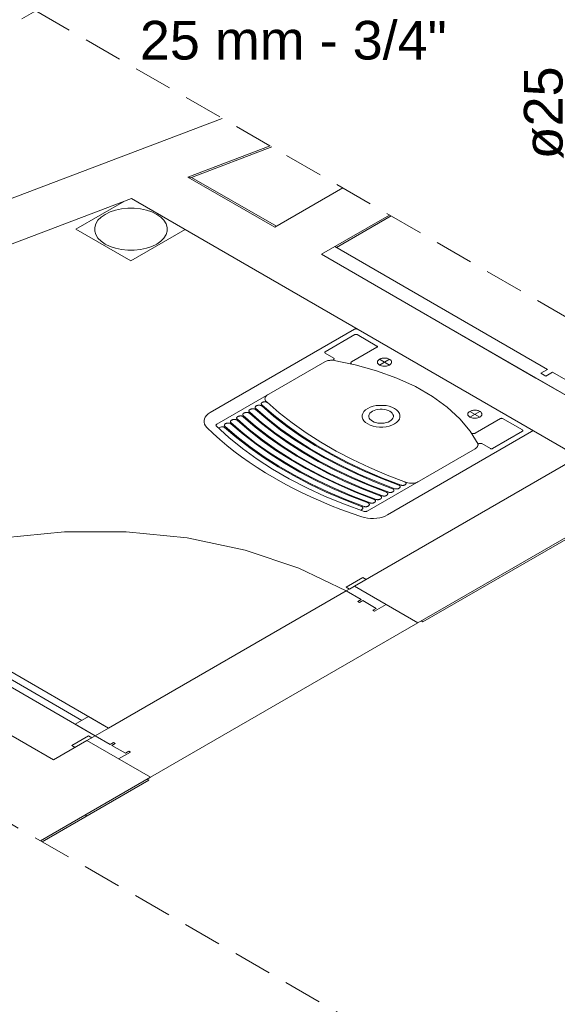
# Model space of a CAD drawing. Header units: millimetres. Extents: x 567 to 934, y -1 to 364.
# Tile 794 of 1056: x 763.79 to 766.57, y 126.68 to 131.78. Entities that reach past the tile are written whole.
import ezdxf

# ---------------------------------------------------------------- set-up
doc = ezdxf.new("R2010")
doc.units = ezdxf.units.MM
doc.header["$MEASUREMENT"] = 0
doc.linetypes.add('JIS_02_2.0', pattern=[0.3, 0.2, -0.1])
doc.linetypes.add('NULL', pattern=[0])
for name, color, linetype, lineweight in [('AF-Textos conduto', 7, 'Continuous', 9), ('DI-Área do detalhe', 10, 'JIS_02_2.0', 0), ('Textos', 7, 'Continuous', 9)]:
    doc.layers.add(name, color=color, linetype=linetype, lineweight=lineweight)
doc.layers.add('ARQ FINA', color=8, linetype='Continuous')
doc.styles.add('Arial', font='arial.ttf')

msp = doc.modelspace()

# ---------------------------------------------------------------- linework, layer by layer
at = {"layer": 'ARQ FINA', "lineweight": 5}
for p, q in [((764.8344, 131.271), (760.3538, 129.5734)), ((764.8344, 131.271), (760.3538, 129.5734)), ((764.6566, 130.9668), (765.0821, 131.128)), ((764.6759, 130.9656), (765.0909, 131.1229)), ((765.1064, 130.7071), (764.6566, 130.9668)), ((764.6566, 130.9668), (764.6759, 130.9656)), ((765.1151, 130.7121), (764.6759, 130.9656)), ((765.4588, 130.9105), (765.1064, 130.7071)), ((761.08, 129.6117), (764.3638, 130.8558)), ((764.0767, 130.6971), (764.3288, 130.8426)), ((764.3288, 130.8426), (764.0767, 130.6971)), ((764.0767, 130.6971), (764.3288, 130.8426)), ((764.3638, 130.8558), (766.6794, 129.5189)), ((765.3489, 130.5671), (765.7013, 130.7705)), ((765.7099, 130.7655), (765.4266, 130.6019)), ((764.3616, 130.5326), (764.0767, 130.6971)), ((764.0767, 130.6971), (764.3616, 130.5326)), ((764.3616, 130.5326), (764.0767, 130.6971)), ((764.6427, 130.6948), (764.3616, 130.5326)), ((764.3616, 130.5326), (764.6427, 130.6948)), ((764.6427, 130.6948), (764.3616, 130.5326)), ((765.4182, 130.6071), (765.3489, 130.5671)), ((766.5196, 129.9712), (765.4182, 130.6071)), ((765.3489, 130.5671), (766.459, 129.9262)), ((770.5137, 127.5852), (765.3489, 130.5671)), ((765.5189, 130.1789), (764.772, 129.7477)), ((765.3675, 130.0623), (765.5217, 130.1513)), ((765.5335, 130.1513), (765.6357, 130.0923)), ((765.6357, 130.0855), (765.5043, 130.0097)), ((765.4117, 130.03), (765.3675, 130.0555)), ((765.6488, 129.9939), (765.7008, 130.0239)), ((765.6488, 130.0239), (765.7008, 129.9939)), ((764.8055, 129.687), (765.3655, 130.0104)), ((766.485, 129.9512), (766.5196, 129.9712)), ((766.459, 129.9262), (769.2563, 128.3112)), ((766.511, 129.9362), (766.485, 129.9512)), ((766.5456, 129.9562), (766.511, 129.9362)), ((769.2996, 128.3662), (766.5456, 129.9562)), ((766.1165, 129.7539), (766.1684, 129.7239)), ((766.1165, 129.7239), (766.1684, 129.7539)), ((766.2749, 129.7165), (766.1436, 129.6406)), ((766.3889, 129.6575), (766.2867, 129.7165)), ((764.8305, 129.6742), (764.8138, 129.6685)), ((763.9601, 127.9489), (761.08, 129.6117)), ((765.69, 129.2177), (766.4369, 129.6489)), ((766.2347, 129.5617), (766.3889, 129.6507)), ((766.145, 129.5604), (765.5849, 129.237)), ((766.1788, 129.5871), (766.2229, 129.5617)), ((766.6794, 129.5189), (765.5189, 128.8489)), ((765.848, 128.6589), (767.0085, 129.3289)), ((765.874, 128.6639), (767.0085, 129.3189)), ((765.5623, 129.2504), (765.5532, 129.2417)), ((765.5622, 128.8939), (765.4756, 128.8439)), ((765.5795, 128.8839), (765.5622, 128.8939)), ((764.2459, 128.1139), (762.9468, 128.8639)), ((765.5189, 128.8489), (765.4756, 128.8239)), ((765.4756, 128.8439), (765.4929, 128.8339)), ((765.4929, 128.8339), (765.5189, 128.8489)), ((765.5189, 128.8489), (765.848, 128.6589)), ((762.8775, 128.8239), (764.1766, 128.0739)), ((765.4756, 128.8239), (764.2459, 128.1139)), ((765.4756, 128.8239), (765.5536, 128.7789)), ((763.0161, 128.7839), (764.1073, 128.1539)), ((765.5536, 128.7789), (765.5362, 128.7689)), ((765.5362, 128.7689), (765.5449, 128.7639)), ((765.5449, 128.7639), (765.5622, 128.7739)), ((765.5622, 128.7739), (765.6315, 128.7339)), ((765.6228, 128.7189), (765.6835, 128.7539)), ((765.6315, 128.7339), (765.6142, 128.7239)), ((765.6142, 128.7239), (765.6228, 128.7189)), ((764.4624, 127.8589), (765.848, 128.6589)), ((765.874, 128.6639), (765.8653, 128.6689)), ((764.0727, 128.1339), (764.1419, 128.1739)), ((764.1766, 128.0739), (764.0727, 128.1339)), ((764.1419, 128.1739), (764.2459, 128.1139)), ((764.1419, 128.0739), (764.0553, 128.0239)), ((764.1766, 128.0739), (764.1333, 128.0489)), ((764.1593, 128.0639), (764.1419, 128.0739)), ((764.1766, 128.0739), (764.2459, 128.1139)), ((764.2459, 128.1139), (764.1766, 128.0739)), ((764.2545, 128.0289), (764.1766, 128.0739)), ((764.1333, 128.0489), (763.9601, 127.9489)), ((764.0553, 128.0239), (764.0727, 128.0139)), ((764.1333, 128.0489), (764.1593, 128.0639)), ((764.4624, 127.8589), (764.1333, 128.0489)), ((764.2718, 128.0389), (764.2545, 128.0289)), ((764.2632, 128.0239), (764.2805, 128.0339)), ((764.3325, 127.9839), (764.2632, 128.0239)), ((764.2805, 128.0339), (764.2718, 128.0389)), ((764.2978, 127.9539), (764.3584, 127.9889)), ((764.3498, 127.9939), (764.3325, 127.9839)), ((764.3584, 127.9889), (764.3498, 127.9939)), ((763.8928, 127.5301), (764.4624, 127.8589)), ((763.9015, 127.5251), (764.4537, 127.8439)), ((764.445, 127.8489), (764.4537, 127.8439)), ((764.1246, 127.6639), (764.1333, 127.6589))]:
    msp.add_line(p, q, dxfattribs=at)
for points in [[(764.495, 130.6201), (764.5161, 130.6346), (764.5326, 130.651), (764.5438, 130.6689), (764.5495, 130.6876), (764.5495, 130.7066), (764.5438, 130.7252), (764.5326, 130.7431), (764.5161, 130.7595), (764.495, 130.7741), (764.4698, 130.7863), (764.4414, 130.7958), (764.4105, 130.8022), (764.3781, 130.8055), (764.3452, 130.8055), (764.3128, 130.8022), (764.2819, 130.7958), (764.2535, 130.7863), (764.2283, 130.7741)], [(764.2283, 130.7741), (764.2071, 130.7595), (764.1907, 130.7431), (764.1795, 130.7252), (764.1738, 130.7066), (764.1738, 130.6876), (764.1795, 130.6689), (764.1907, 130.651), (764.2071, 130.6346), (764.2283, 130.6201), (764.2535, 130.6079), (764.2819, 130.5984), (764.3128, 130.5919), (764.3452, 130.5886), (764.3781, 130.5886), (764.4105, 130.5919), (764.4414, 130.5984), (764.4698, 130.6079), (764.495, 130.6201)], [(765.5362, 130.1789), (765.5355, 130.1793), (765.5346, 130.1797), (765.5337, 130.18), (765.5328, 130.1803), (765.5318, 130.1806), (765.5307, 130.1807), (765.5297, 130.1809), (765.5286, 130.181), (765.5276, 130.181), (765.5265, 130.181), (765.5255, 130.1809), (765.5244, 130.1807), (765.5234, 130.1806), (765.5224, 130.1803), (765.5215, 130.18), (765.5206, 130.1797), (765.5197, 130.1793), (765.5189, 130.1789)], [(765.5335, 130.1513), (765.5324, 130.1519), (765.5311, 130.1523), (765.5297, 130.1526), (765.5283, 130.1527), (765.5269, 130.1527), (765.5254, 130.1526), (765.5241, 130.1523), (765.5228, 130.1519), (765.5217, 130.1513)], [(765.3675, 130.0623), (765.3666, 130.0617), (765.3659, 130.0609), (765.3654, 130.0602), (765.3651, 130.0593), (765.3651, 130.0585), (765.3654, 130.0577), (765.3659, 130.0569), (765.3666, 130.0562), (765.3675, 130.0555)], [(765.6357, 130.0855), (765.6362, 130.0858), (765.6366, 130.0862), (765.637, 130.0865), (765.6373, 130.0869), (765.6376, 130.0873), (765.6378, 130.0877), (765.638, 130.0881), (765.6381, 130.0885), (765.6381, 130.0889), (765.6381, 130.0893), (765.638, 130.0898), (765.6378, 130.0902), (765.6376, 130.0906), (765.6373, 130.0909), (765.637, 130.0913), (765.6366, 130.0917), (765.6362, 130.092), (765.6357, 130.0923)], [(765.4055, 130.0185), (765.4006, 130.0186), (765.3958, 130.0185), (765.391, 130.0181), (765.3862, 130.0175), (765.3817, 130.0165), (765.3773, 130.0153), (765.3731, 130.0139), (765.3692, 130.0122), (765.3655, 130.0104)], [(765.4055, 130.0185), (765.4066, 130.0189), (765.4077, 130.0193), (765.4087, 130.0198), (765.4096, 130.0203), (765.4105, 130.0209), (765.4112, 130.0215), (765.4119, 130.0221), (765.4124, 130.0228), (765.4128, 130.0235), (765.4132, 130.0242), (765.4134, 130.025), (765.4135, 130.0257), (765.4135, 130.0265), (765.4133, 130.0272), (765.4131, 130.0279), (765.4127, 130.0287), (765.4122, 130.0294), (765.4117, 130.03)], [(766.159, 129.5834), (766.1187, 129.6509), (766.0654, 129.7153), (765.9999, 129.7759), (765.9229, 129.8317), (765.8355, 129.8822), (765.7388, 129.9266), (765.6339, 129.9645), (765.5224, 129.9952), (765.4055, 130.0185)], [(765.6488, 130.0239), (765.6447, 130.0211), (765.6415, 130.0179), (765.6393, 130.0144), (765.6382, 130.0108), (765.6382, 130.0071), (765.6393, 130.0034), (765.6415, 129.9999), (765.6447, 129.9967), (765.6488, 129.9939), (765.6537, 129.9915), (765.6593, 129.9897), (765.6653, 129.9884), (765.6716, 129.9878), (765.678, 129.9878), (765.6843, 129.9884), (765.6903, 129.9897), (765.6959, 129.9915), (765.7008, 129.9939)], [(765.6488, 130.0239), (765.6447, 130.0211), (765.6415, 130.0179), (765.6393, 130.0144), (765.6382, 130.0108), (765.6382, 130.0071), (765.6393, 130.0034), (765.6415, 129.9999), (765.6447, 129.9967), (765.6488, 129.9939), (765.6537, 129.9915), (765.6593, 129.9897), (765.6653, 129.9884), (765.6716, 129.9878), (765.678, 129.9878), (765.6843, 129.9884), (765.6903, 129.9897), (765.6959, 129.9915), (765.7008, 129.9939)], [(765.7008, 129.9939), (765.7036, 129.9958), (765.7061, 129.9978), (765.7081, 129.9999), (765.7097, 130.0022), (765.7108, 130.0046), (765.7114, 130.0071), (765.7115, 130.0095), (765.7112, 130.012), (765.7103, 130.0144), (765.7089, 130.0167), (765.7071, 130.019), (765.7049, 130.0211), (765.7023, 130.023), (765.6992, 130.0248), (765.6959, 130.0263), (765.6922, 130.0276), (765.6884, 130.0286), (765.6843, 130.0294), (765.6801, 130.0299), (765.6759, 130.0301), (765.6716, 130.03), (765.6674, 130.0297), (765.6632, 130.0291), (765.6593, 130.0281), (765.6555, 130.027), (765.652, 130.0256), (765.6488, 130.0239)], [(765.7008, 129.9939), (765.7036, 129.9958), (765.7061, 129.9978), (765.7081, 129.9999), (765.7097, 130.0022), (765.7108, 130.0046), (765.7114, 130.0071), (765.7115, 130.0095), (765.7112, 130.012), (765.7103, 130.0144), (765.7089, 130.0167), (765.7071, 130.019), (765.7049, 130.0211), (765.7023, 130.023), (765.6992, 130.0248), (765.6959, 130.0263), (765.6922, 130.0276), (765.6884, 130.0286), (765.6843, 130.0294), (765.6801, 130.0299), (765.6759, 130.0301), (765.6716, 130.03), (765.6674, 130.0297), (765.6632, 130.0291), (765.6593, 130.0281), (765.6555, 130.027), (765.652, 130.0256), (765.6488, 130.0239)], [(765.5043, 130.0097), (765.5029, 130.0087), (765.5018, 130.0076), (765.501, 130.0064), (765.5007, 130.0052), (765.5007, 130.0039), (765.501, 130.0026), (765.5018, 130.0015), (765.5029, 130.0004), (765.5043, 129.9994)], [(765.0686, 129.8389), (765.0638, 129.8353), (765.0601, 129.8313), (765.0574, 129.827), (765.0559, 129.8226), (765.0557, 129.818), (765.0566, 129.8135), (765.0587, 129.8091), (765.062, 129.805), (765.0663, 129.8012)], [(765.0069, 129.7631), (765.0059, 129.7639), (765.0048, 129.7646), (765.0036, 129.7652), (765.0022, 129.7658), (765.0008, 129.7662), (764.9993, 129.7666), (764.9978, 129.7669), (764.9963, 129.7671), (764.9947, 129.7672), (764.9932, 129.7672), (764.9917, 129.7672), (764.9902, 129.7671), (764.9887, 129.7669), (764.9873, 129.7667), (764.9859, 129.7664), (764.9846, 129.7661), (764.9833, 129.7657), (764.9821, 129.7653), (764.9809, 129.7648), (764.9798, 129.7643), (764.9787, 129.7637), (764.9777, 129.7631), (764.9767, 129.7625), (764.9759, 129.7618), (764.9751, 129.7611), (764.9743, 129.7603), (764.9737, 129.7595), (764.9733, 129.7586), (764.9729, 129.7578), (764.9727, 129.7568), (764.9726, 129.7559), (764.9727, 129.755), (764.9729, 129.754), (764.9734, 129.7531), (764.974, 129.7522), (764.9748, 129.7514), (764.9748, 129.7514)], [(765.039, 129.7817), (765.0381, 129.7825), (765.037, 129.7832), (765.0357, 129.7838), (765.0344, 129.7843), (765.033, 129.7848), (765.0315, 129.7851), (765.0299, 129.7854), (765.0284, 129.7856), (765.0269, 129.7857), (765.0253, 129.7858), (765.0238, 129.7857), (765.0223, 129.7856), (765.0209, 129.7854), (765.0194, 129.7852), (765.0181, 129.785), (765.0167, 129.7846), (765.0155, 129.7843), (765.0142, 129.7838), (765.013, 129.7834), (765.0119, 129.7829), (765.0108, 129.7823), (765.0098, 129.7817), (765.0089, 129.7811), (765.008, 129.7804), (765.0072, 129.7796), (765.0065, 129.7789), (765.0059, 129.778), (765.0054, 129.7772), (765.005, 129.7763), (765.0048, 129.7754), (765.0047, 129.7745), (765.0048, 129.7735), (765.0051, 129.7726), (765.0055, 129.7717), (765.0061, 129.7708), (765.0069, 129.77), (765.0069, 129.77)], [(765.0069, 129.77), (765.0703, 129.715), (765.1383, 129.662), (765.2108, 129.611), (765.2875, 129.562), (765.3684, 129.5154), (765.4531, 129.4711), (765.5415, 129.4292), (765.6334, 129.39), (765.7285, 129.3534)], [(765.0069, 129.7631), (765.0696, 129.7093), (765.1368, 129.6572), (765.2082, 129.6071), (765.2838, 129.5591), (765.3633, 129.5132), (765.4465, 129.4695), (765.5333, 129.4283), (765.6235, 129.3895), (765.7168, 129.3533)], [(765.0685, 129.7991), (765.068, 129.7996), (765.0673, 129.8001), (765.0666, 129.8005), (765.0659, 129.801), (765.0651, 129.8013), (765.0643, 129.8017), (765.0635, 129.802), (765.0626, 129.8023), (765.0617, 129.8025), (765.0607, 129.8028), (765.0598, 129.8029), (765.0588, 129.8031), (765.0578, 129.8032), (765.0569, 129.8033), (765.0559, 129.8033), (765.0549, 129.8033), (765.0539, 129.8033), (765.053, 129.8033), (765.052, 129.8032), (765.0511, 129.8031), (765.0501, 129.803), (765.0492, 129.8028), (765.0483, 129.8026), (765.0474, 129.8024), (765.0466, 129.8022), (765.0457, 129.8019), (765.0449, 129.8017), (765.0441, 129.8014), (765.0434, 129.801), (765.0426, 129.8007), (765.0419, 129.8003), (765.0413, 129.7999), (765.0406, 129.7995), (765.04, 129.7991), (765.0394, 129.7986), (765.0389, 129.7982), (765.0384, 129.7977), (765.038, 129.7972), (765.0376, 129.7967), (765.0373, 129.7961), (765.037, 129.7956), (765.0367, 129.795), (765.0365, 129.7945), (765.0364, 129.7939), (765.0364, 129.7933), (765.0364, 129.7927), (765.0364, 129.7921), (765.0366, 129.7916), (765.0368, 129.791), (765.037, 129.7904), (765.0373, 129.7899), (765.0377, 129.7893), (765.0382, 129.7888), (765.0387, 129.7883), (765.0387, 129.7883)], [(765.0387, 129.7883), (765.1022, 129.7334), (765.1702, 129.6804), (765.2427, 129.6293), (765.3195, 129.5804), (765.4003, 129.5338), (765.485, 129.4894), (765.5734, 129.4476), (765.6652, 129.4083), (765.7603, 129.3717)], [(765.039, 129.7817), (765.1018, 129.7278), (765.1689, 129.6758), (765.2404, 129.6257), (765.3159, 129.5776), (765.3954, 129.5317), (765.4787, 129.4881), (765.5655, 129.4468), (765.6556, 129.4081), (765.7489, 129.3719)], [(765.0663, 129.8012), (765.1291, 129.7466), (765.1965, 129.6939), (765.2684, 129.6432), (765.3446, 129.5946), (765.4248, 129.5483), (765.509, 129.5043), (765.5968, 129.4628), (765.6882, 129.4238), (765.7827, 129.3876)], [(765.7265, 129.7688), (765.7134, 129.7751), (765.6986, 129.78), (765.6826, 129.7834), (765.6658, 129.7851), (765.6487, 129.7851), (765.6318, 129.7834), (765.6158, 129.78), (765.601, 129.7751), (765.5879, 129.7688), (765.5769, 129.7612), (765.5684, 129.7527), (765.5625, 129.7434), (765.5596, 129.7337), (765.5596, 129.7238), (765.5625, 129.7141), (765.5684, 129.7048), (765.5769, 129.6963), (765.5879, 129.6887), (765.601, 129.6824), (765.6158, 129.6775), (765.6318, 129.6741), (765.6487, 129.6724), (765.6658, 129.6724), (765.6826, 129.6741), (765.6986, 129.6775), (765.7134, 129.6824), (765.7265, 129.6887), (765.7375, 129.6963), (765.746, 129.7048), (765.7519, 129.7141), (765.7548, 129.7238), (765.7548, 129.7337), (765.7519, 129.7434), (765.746, 129.7527), (765.7375, 129.7612), (765.7265, 129.7688)], [(765.7022, 129.7548), (765.6937, 129.7589), (765.6841, 129.7621), (765.6737, 129.7643), (765.6628, 129.7654), (765.6517, 129.7654), (765.6407, 129.7643), (765.6303, 129.7621), (765.6207, 129.7589), (765.6122, 129.7548), (765.605, 129.7498), (765.5995, 129.7443), (765.5957, 129.7383), (765.5938, 129.732), (765.5938, 129.7256), (765.5957, 129.7192), (765.5995, 129.7132), (765.605, 129.7077), (765.6122, 129.7028)], [(766.1684, 129.7239), (766.1713, 129.7258), (766.1737, 129.7278), (766.1758, 129.7299), (766.1773, 129.7322), (766.1784, 129.7346), (766.1791, 129.7371), (766.1792, 129.7395), (766.1788, 129.742), (766.1779, 129.7444), (766.1766, 129.7467), (766.1748, 129.749), (766.1726, 129.7511), (766.1699, 129.753), (766.1669, 129.7548), (766.1635, 129.7563), (766.1599, 129.7576), (766.156, 129.7586), (766.152, 129.7594), (766.1478, 129.7599), (766.1435, 129.7601), (766.1393, 129.76), (766.135, 129.7597), (766.1309, 129.7591), (766.1269, 129.7581), (766.1232, 129.757), (766.1197, 129.7556), (766.1165, 129.7539)], [(766.1684, 129.7239), (766.1713, 129.7258), (766.1737, 129.7278), (766.1758, 129.7299), (766.1773, 129.7322), (766.1784, 129.7346), (766.1791, 129.7371), (766.1792, 129.7395), (766.1788, 129.742), (766.1779, 129.7444), (766.1766, 129.7467), (766.1748, 129.749), (766.1726, 129.7511), (766.1699, 129.753), (766.1669, 129.7548), (766.1635, 129.7563), (766.1599, 129.7576), (766.156, 129.7586), (766.152, 129.7594), (766.1478, 129.7599), (766.1435, 129.7601), (766.1393, 129.76), (766.135, 129.7597), (766.1309, 129.7591), (766.1269, 129.7581), (766.1232, 129.757), (766.1197, 129.7556), (766.1165, 129.7539)], [(764.772, 129.7477), (764.7616, 129.7407), (764.7529, 129.7329), (764.7464, 129.7244), (764.742, 129.7155), (764.7399, 129.7063), (764.7402, 129.6971), (764.7428, 129.688), (764.7476, 129.6791), (764.7546, 129.6708)], [(764.9113, 129.7079), (764.9103, 129.7087), (764.9092, 129.7094), (764.908, 129.71), (764.9066, 129.7106), (764.9052, 129.711), (764.9037, 129.7114), (764.9022, 129.7117), (764.9006, 129.7118), (764.8991, 129.7119), (764.8975, 129.712), (764.896, 129.7119), (764.8945, 129.7118), (764.8931, 129.7117), (764.8917, 129.7115), (764.8903, 129.7112), (764.889, 129.7109), (764.8877, 129.7105), (764.8864, 129.7101), (764.8853, 129.7096), (764.8841, 129.7091), (764.8831, 129.7085), (764.882, 129.7079), (764.8811, 129.7073), (764.8802, 129.7066), (764.8794, 129.7059), (764.8787, 129.7051), (764.8781, 129.7043), (764.8776, 129.7034), (764.8772, 129.7025), (764.877, 129.7016), (764.877, 129.7007), (764.877, 129.6998), (764.8773, 129.6988), (764.8778, 129.6979), (764.8784, 129.697), (764.8792, 129.6962), (764.8792, 129.6962)], [(764.9429, 129.7262), (764.942, 129.727), (764.9408, 129.7277), (764.9396, 129.7283), (764.9383, 129.7288), (764.9368, 129.7293), (764.9354, 129.7297), (764.9338, 129.7299), (764.9323, 129.7301), (764.9307, 129.7302), (764.9292, 129.7303), (764.9277, 129.7302), (764.9262, 129.7301), (764.9247, 129.73), (764.9233, 129.7297), (764.922, 129.7295), (764.9206, 129.7291), (764.9193, 129.7288), (764.9181, 129.7283), (764.9169, 129.7279), (764.9158, 129.7274), (764.9147, 129.7268), (764.9137, 129.7262), (764.9127, 129.7256), (764.9119, 129.7249), (764.9111, 129.7241), (764.9104, 129.7234), (764.9098, 129.7226), (764.9093, 129.7217), (764.9089, 129.7208), (764.9087, 129.7199), (764.9086, 129.719), (764.9087, 129.718), (764.909, 129.7171), (764.9094, 129.7162), (764.91, 129.7153), (764.9108, 129.7145), (764.9108, 129.7145)], [(764.9108, 129.7145), (764.9742, 129.6596), (765.0422, 129.6065), (765.1147, 129.5555), (765.1914, 129.5065), (765.2722, 129.4599), (765.357, 129.4156), (765.4454, 129.3737), (765.5372, 129.3345), (765.6324, 129.2979)], [(764.9113, 129.7079), (764.974, 129.6541), (765.0412, 129.602), (765.1126, 129.5519), (765.1882, 129.5038), (765.2676, 129.4579), (765.3509, 129.4143), (765.4377, 129.3731), (765.5278, 129.3343), (765.6211, 129.2981)], [(764.9748, 129.7446), (764.9738, 129.7454), (764.9727, 129.7461), (764.9714, 129.7467), (764.9701, 129.7472), (764.9687, 129.7477), (764.9672, 129.748), (764.9657, 129.7483), (764.9641, 129.7485), (764.9626, 129.7486), (764.961, 129.7486), (764.9595, 129.7486), (764.958, 129.7485), (764.9566, 129.7483), (764.9552, 129.7481), (764.9538, 129.7478), (764.9525, 129.7475), (764.9512, 129.7471), (764.9499, 129.7467), (764.9488, 129.7463), (764.9476, 129.7457), (764.9465, 129.7452), (764.9455, 129.7446), (764.9446, 129.7439), (764.9437, 129.7433), (764.9429, 129.7425), (764.9422, 129.7417), (764.9416, 129.7409), (764.9411, 129.7401), (764.9407, 129.7392), (764.9405, 129.7383), (764.9404, 129.7374), (764.9405, 129.7364), (764.9408, 129.7355), (764.9412, 129.7346), (764.9419, 129.7337), (764.9427, 129.7329), (764.9427, 129.7329)], [(764.9427, 129.7329), (765.006, 129.6779), (765.0741, 129.6249), (765.1465, 129.5738), (765.2232, 129.5249), (765.3041, 129.4783), (765.3888, 129.434), (765.4772, 129.3921), (765.5691, 129.3529), (765.6642, 129.3163)], [(764.9429, 129.7262), (765.0057, 129.6723), (765.0728, 129.6203), (765.1443, 129.5702), (765.2198, 129.5221), (765.2993, 129.4762), (765.3825, 129.4326), (765.4693, 129.3914), (765.5595, 129.3526), (765.6528, 129.3164)], [(764.9748, 129.7514), (765.0382, 129.6965), (765.1062, 129.6434), (765.1787, 129.5924), (765.2554, 129.5435), (765.3362, 129.4968), (765.4209, 129.4525), (765.5093, 129.4107), (765.6012, 129.3714), (765.6963, 129.3348)], [(764.9748, 129.7446), (765.0375, 129.6907), (765.1047, 129.6387), (765.1761, 129.5886), (765.2517, 129.5405), (765.3311, 129.4946), (765.4144, 129.451), (765.5012, 129.4097), (765.5913, 129.371), (765.6846, 129.3347)], [(765.6122, 129.7028), (765.6207, 129.6986), (765.6303, 129.6954), (765.6407, 129.6932), (765.6517, 129.6921), (765.6628, 129.6921), (765.6737, 129.6932), (765.6841, 129.6954), (765.6937, 129.6986), (765.7022, 129.7028), (765.7094, 129.7077), (765.7149, 129.7132), (765.7187, 129.7192), (765.7207, 129.7256), (765.7207, 129.732), (765.7187, 129.7383), (765.7149, 129.7443), (765.7094, 129.7498), (765.7022, 129.7548)], [(766.1165, 129.7539), (766.1124, 129.7511), (766.1092, 129.7479), (766.107, 129.7444), (766.1059, 129.7408), (766.1059, 129.7371), (766.107, 129.7334), (766.1092, 129.7299), (766.1124, 129.7267), (766.1165, 129.7239), (766.1214, 129.7215), (766.1269, 129.7197), (766.1329, 129.7184), (766.1393, 129.7178), (766.1457, 129.7178), (766.152, 129.7184), (766.158, 129.7197), (766.1635, 129.7215), (766.1684, 129.7239)], [(766.1165, 129.7539), (766.1124, 129.7511), (766.1092, 129.7479), (766.107, 129.7444), (766.1059, 129.7408), (766.1059, 129.7371), (766.107, 129.7334), (766.1092, 129.7299), (766.1124, 129.7267), (766.1165, 129.7239), (766.1214, 129.7215), (766.1269, 129.7197), (766.1329, 129.7184), (766.1393, 129.7178), (766.1457, 129.7178), (766.152, 129.7184), (766.158, 129.7197), (766.1635, 129.7215), (766.1684, 129.7239)], [(766.2867, 129.7165), (766.2856, 129.717), (766.2843, 129.7174), (766.2829, 129.7177), (766.2815, 129.7179), (766.28, 129.7179), (766.2786, 129.7177), (766.2772, 129.7174), (766.276, 129.717), (766.2749, 129.7165)], [(764.7546, 129.6708), (764.7874, 129.6392), (764.8217, 129.6082), (764.8575, 129.5778), (764.8949, 129.548), (764.9337, 129.5188), (764.974, 129.4903), (765.0157, 129.4624), (765.0588, 129.4353), (765.1032, 129.4089)], [(764.8055, 129.687), (764.8043, 129.6862), (764.8034, 129.6854), (764.8026, 129.6844), (764.8022, 129.6834), (764.8019, 129.6824), (764.802, 129.6814), (764.8023, 129.6804), (764.8028, 129.6794), (764.8036, 129.6784)], [(764.8036, 129.6784), (764.8682, 129.6189), (764.9385, 129.5615), (765.0144, 129.5065), (765.0954, 129.4541), (765.1815, 129.4044), (765.2723, 129.3576), (765.3675, 129.3138), (765.4669, 129.2732), (765.5701, 129.2359)], [(764.8468, 129.6705), (764.8455, 129.6714), (764.844, 129.6722), (764.8423, 129.6729), (764.8405, 129.6735), (764.8386, 129.6739), (764.8366, 129.6742), (764.8346, 129.6744), (764.8325, 129.6744), (764.8305, 129.6742)], [(764.8794, 129.6895), (764.8785, 129.6903), (764.8774, 129.691), (764.8761, 129.6917), (764.8748, 129.6922), (764.8734, 129.6926), (764.8719, 129.693), (764.8703, 129.6933), (764.8688, 129.6935), (764.8673, 129.6936), (764.8657, 129.6936), (764.8642, 129.6936), (764.8627, 129.6935), (764.8613, 129.6933), (764.8598, 129.6931), (764.8585, 129.6928), (764.8571, 129.6925), (764.8559, 129.6921), (764.8546, 129.6917), (764.8534, 129.6912), (764.8523, 129.6907), (764.8512, 129.6902), (764.8502, 129.6896), (764.8493, 129.6889), (764.8484, 129.6882), (764.8476, 129.6875), (764.8469, 129.6867), (764.8463, 129.6859), (764.8458, 129.685), (764.8454, 129.6842), (764.8452, 129.6832), (764.8451, 129.6823), (764.8452, 129.6814), (764.8455, 129.6805), (764.8459, 129.6795), (764.8465, 129.6787), (764.8473, 129.6778), (764.8473, 129.6778)], [(764.8468, 129.6705), (764.9098, 129.6168), (764.9772, 129.5649), (765.0487, 129.5149), (765.1243, 129.4669), (765.2037, 129.4211), (765.2868, 129.3774), (765.3734, 129.3361), (765.4633, 129.2972), (765.5563, 129.2609)], [(764.8473, 129.6778), (764.9107, 129.6229), (764.9787, 129.5699), (765.0512, 129.5188), (765.1279, 129.4699), (765.2088, 129.4232), (765.2935, 129.3789), (765.3819, 129.3371), (765.4737, 129.2978), (765.5689, 129.2612)], [(764.8792, 129.6962), (764.9426, 129.6413), (765.0106, 129.5882), (765.083, 129.5372), (765.1598, 129.4883), (765.2406, 129.4416), (765.3253, 129.3973), (765.4137, 129.3555), (765.5056, 129.3162), (765.6007, 129.2796)], [(764.8794, 129.6895), (764.9422, 129.6357), (765.0093, 129.5836), (765.0808, 129.5335), (765.1563, 129.4855), (765.2358, 129.4396), (765.3191, 129.3959), (765.4059, 129.3547), (765.496, 129.3159), (765.5893, 129.2797)], [(766.3889, 129.6507), (766.3894, 129.651), (766.3898, 129.6513), (766.3902, 129.6517), (766.3905, 129.652), (766.3908, 129.6524), (766.391, 129.6528), (766.3912, 129.6532), (766.3913, 129.6536), (766.3913, 129.6541), (766.3913, 129.6545), (766.3912, 129.6549), (766.391, 129.6553), (766.3908, 129.6557), (766.3905, 129.6561), (766.3902, 129.6565), (766.3898, 129.6568), (766.3894, 129.6571), (766.3889, 129.6575)], [(766.4369, 129.6489), (766.4376, 129.6494), (766.4383, 129.6499), (766.4389, 129.6504), (766.4393, 129.6509), (766.4398, 129.6515), (766.4401, 129.6521), (766.4403, 129.6527), (766.4404, 129.6533), (766.4405, 129.6539), (766.4404, 129.6545), (766.4403, 129.6551), (766.4401, 129.6557), (766.4398, 129.6563), (766.4393, 129.6569), (766.4389, 129.6574), (766.4383, 129.658), (766.4376, 129.6585), (766.4369, 129.6589)], [(766.1258, 129.6406), (766.1275, 129.6398), (766.1294, 129.6392), (766.1314, 129.6388), (766.1336, 129.6385), (766.1358, 129.6385), (766.1379, 129.6388), (766.14, 129.6392), (766.1419, 129.6398), (766.1436, 129.6406)], [(766.1447, 129.5605), (766.148, 129.5626), (766.1509, 129.5649), (766.1533, 129.5673), (766.1554, 129.5698), (766.157, 129.5725), (766.1582, 129.5752), (766.1589, 129.578), (766.1591, 129.5808), (766.1588, 129.5836)], [(766.1788, 129.5871), (766.1776, 129.5875), (766.1764, 129.5877), (766.1752, 129.588), (766.1739, 129.5881), (766.1726, 129.5882), (766.1713, 129.5882), (766.17, 129.5881), (766.1687, 129.588), (766.1675, 129.5878), (766.1663, 129.5876), (766.1651, 129.5873), (766.164, 129.5869), (766.1629, 129.5864), (766.1619, 129.586), (766.161, 129.5854), (766.1602, 129.5849), (766.1594, 129.5842), (766.1588, 129.5836)], [(766.2229, 129.5617), (766.224, 129.5611), (766.2253, 129.5607), (766.2267, 129.5604), (766.2281, 129.5603), (766.2295, 129.5603), (766.231, 129.5604), (766.2323, 129.5607), (766.2336, 129.5611), (766.2347, 129.5617)], [(765.1032, 129.4089), (765.1489, 129.3833), (765.1959, 129.3584), (765.2441, 129.3343), (765.2935, 129.3111), (765.3441, 129.2886), (765.3957, 129.2671), (765.4484, 129.2464), (765.5021, 129.2265), (765.5568, 129.2076)], [(765.6963, 129.3348), (765.6978, 129.3343), (765.6993, 129.334), (765.7009, 129.3337), (765.7025, 129.3336), (765.7041, 129.3335), (765.7058, 129.3336), (765.7073, 129.3337), (765.7089, 129.3339), (765.7103, 129.3342), (765.7117, 129.3345), (765.7131, 129.3349), (765.7144, 129.3354), (765.7155, 129.3359), (765.7167, 129.3365), (765.7177, 129.337), (765.7186, 129.3377), (765.7195, 129.3383), (765.7203, 129.339), (765.7211, 129.3397), (765.7217, 129.3404), (765.7223, 129.3412), (765.7228, 129.342), (765.7231, 129.3428), (765.7234, 129.3436), (765.7236, 129.3445), (765.7237, 129.3454), (765.7237, 129.3462), (765.7235, 129.3471), (765.7232, 129.348), (765.7227, 129.3489), (765.7221, 129.3498), (765.7213, 129.3506), (765.7204, 129.3514), (765.7193, 129.3521), (765.7181, 129.3527), (765.7168, 129.3533), (765.7168, 129.3533)], [(765.7285, 129.3534), (765.7294, 129.353), (765.7304, 129.3528), (765.7314, 129.3525), (765.7325, 129.3523), (765.7336, 129.3522), (765.7347, 129.3521), (765.7357, 129.3521), (765.7368, 129.3521), (765.7379, 129.3521), (765.7389, 129.3522), (765.74, 129.3523), (765.741, 129.3524), (765.742, 129.3526), (765.743, 129.3528), (765.7439, 129.3531), (765.7448, 129.3534), (765.7457, 129.3536), (765.7465, 129.354), (765.7473, 129.3543), (765.7481, 129.3546), (765.7488, 129.355), (765.7495, 129.3554), (765.7501, 129.3558), (765.7508, 129.3562), (765.7514, 129.3566), (765.7519, 129.3571), (765.7525, 129.3575), (765.753, 129.358), (765.7534, 129.3585), (765.7538, 129.359), (765.7542, 129.3595), (765.7546, 129.36), (765.7549, 129.3605), (765.7552, 129.3611), (765.7554, 129.3616), (765.7556, 129.3622), (765.7557, 129.3627), (765.7558, 129.3633), (765.7558, 129.3639), (765.7558, 129.3645), (765.7558, 129.3651), (765.7556, 129.3657), (765.7554, 129.3663), (765.7552, 129.3669), (765.7549, 129.3675), (765.7545, 129.368), (765.754, 129.3686), (765.7535, 129.3692), (765.7529, 129.3697), (765.7522, 129.3702), (765.7515, 129.3707), (765.7507, 129.3711), (765.7498, 129.3715), (765.7489, 129.3719), (765.7489, 129.3719)], [(765.7603, 129.3717), (765.7612, 129.3714), (765.7621, 129.3711), (765.763, 129.3709), (765.764, 129.3707), (765.765, 129.3705), (765.766, 129.3704), (765.767, 129.3703), (765.768, 129.3703), (765.769, 129.3703), (765.77, 129.3703), (765.771, 129.3704), (765.772, 129.3705), (765.773, 129.3707), (765.7739, 129.3708), (765.7748, 129.371), (765.7757, 129.3712), (765.7766, 129.3715), (765.7774, 129.3718), (765.7783, 129.3721), (765.779, 129.3724), (765.7798, 129.3728), (765.7805, 129.3731), (765.7812, 129.3735), (765.7818, 129.3739), (765.7824, 129.3743), (765.783, 129.3748), (765.7835, 129.3752), (765.784, 129.3757), (765.7844, 129.3762), (765.7848, 129.3767), (765.7852, 129.3772), (765.7855, 129.3777), (765.7858, 129.3783), (765.786, 129.3788), (765.7862, 129.3793), (765.7863, 129.3799), (765.7864, 129.3804), (765.7864, 129.381), (765.7864, 129.3816), (765.7863, 129.3821), (765.7862, 129.3827), (765.786, 129.3833), (765.7857, 129.3838), (765.7854, 129.3844), (765.785, 129.3849), (765.7846, 129.3854), (765.7841, 129.3859), (765.7835, 129.3864), (765.7829, 129.3869), (765.7823, 129.3874), (765.7816, 129.3878), (765.7808, 129.3882), (765.78, 129.3886), (765.7791, 129.3889), (765.7791, 129.3889)], [(765.7827, 129.3876), (765.7893, 129.3851), (765.7964, 129.3832), (765.804, 129.382), (765.8118, 129.3815), (765.8197, 129.3816), (765.8274, 129.3825), (765.8348, 129.384), (765.8417, 129.3861), (765.848, 129.3889)], [(765.6007, 129.2796), (765.6017, 129.2793), (765.6026, 129.279), (765.6037, 129.2788), (765.6047, 129.2786), (765.6058, 129.2784), (765.6069, 129.2783), (765.608, 129.2783), (765.609, 129.2783), (765.6101, 129.2783), (765.6112, 129.2784), (765.6122, 129.2785), (765.6132, 129.2787), (765.6142, 129.2789), (765.6152, 129.2791), (765.6161, 129.2793), (765.617, 129.2796), (765.6179, 129.2799), (765.6187, 129.2802), (765.6195, 129.2805), (765.6203, 129.2809), (765.621, 129.2812), (765.6217, 129.2816), (765.6224, 129.282), (765.623, 129.2824), (765.6236, 129.2829), (765.6242, 129.2833), (765.6247, 129.2838), (765.6252, 129.2842), (765.6256, 129.2847), (765.6261, 129.2852), (765.6265, 129.2857), (765.6268, 129.2862), (765.6271, 129.2868), (765.6274, 129.2873), (765.6276, 129.2879), (765.6278, 129.2884), (765.6279, 129.289), (765.628, 129.2896), (765.6281, 129.2901), (765.6281, 129.2907), (765.628, 129.2913), (765.6278, 129.2919), (765.6277, 129.2925), (765.6274, 129.2931), (765.6271, 129.2937), (765.6267, 129.2943), (765.6262, 129.2948), (765.6257, 129.2954), (765.6251, 129.2959), (765.6244, 129.2964), (765.6237, 129.2969), (765.6229, 129.2973), (765.622, 129.2977), (765.6211, 129.2981), (765.6211, 129.2981)], [(765.6324, 129.2979), (765.6333, 129.2975), (765.6343, 129.2973), (765.6353, 129.297), (765.6364, 129.2969), (765.6375, 129.2967), (765.6385, 129.2966), (765.6396, 129.2966), (765.6407, 129.2966), (765.6418, 129.2966), (765.6428, 129.2967), (765.6439, 129.2968), (765.6449, 129.297), (765.6459, 129.2971), (765.6468, 129.2974), (765.6478, 129.2976), (765.6487, 129.2979), (765.6495, 129.2981), (765.6504, 129.2985), (765.6512, 129.2988), (765.6519, 129.2991), (765.6527, 129.2995), (765.6534, 129.2999), (765.654, 129.3003), (765.6547, 129.3007), (765.6553, 129.3011), (765.6558, 129.3016), (765.6564, 129.302), (765.6568, 129.3025), (765.6573, 129.303), (765.6577, 129.3035), (765.6581, 129.304), (765.6585, 129.3045), (765.6588, 129.305), (765.659, 129.3056), (765.6593, 129.3061), (765.6595, 129.3067), (765.6596, 129.3073), (765.6597, 129.3078), (765.6597, 129.3084), (765.6597, 129.309), (765.6596, 129.3096), (765.6595, 129.3102), (765.6593, 129.3108), (765.6591, 129.3114), (765.6587, 129.312), (765.6583, 129.3125), (765.6579, 129.3131), (765.6574, 129.3137), (765.6568, 129.3142), (765.6561, 129.3147), (765.6553, 129.3152), (765.6546, 129.3156), (765.6537, 129.316), (765.6528, 129.3164), (765.6528, 129.3164)], [(765.6642, 129.3163), (765.6651, 129.3159), (765.6661, 129.3157), (765.6672, 129.3154), (765.6682, 129.3152), (765.6693, 129.3151), (765.6704, 129.315), (765.6715, 129.315), (765.6725, 129.315), (765.6736, 129.315), (765.6747, 129.3151), (765.6757, 129.3152), (765.6767, 129.3153), (765.6777, 129.3155), (765.6787, 129.3157), (765.6796, 129.316), (765.6805, 129.3162), (765.6814, 129.3165), (765.6822, 129.3168), (765.683, 129.3172), (765.6838, 129.3175), (765.6845, 129.3179), (765.6852, 129.3183), (765.6859, 129.3187), (765.6865, 129.3191), (765.6871, 129.3195), (765.6877, 129.32), (765.6882, 129.3204), (765.6887, 129.3209), (765.6891, 129.3214), (765.6896, 129.3219), (765.69, 129.3224), (765.6903, 129.3229), (765.6906, 129.3234), (765.6909, 129.324), (765.6911, 129.3245), (765.6913, 129.3251), (765.6914, 129.3256), (765.6915, 129.3262), (765.6916, 129.3268), (765.6915, 129.3274), (765.6915, 129.328), (765.6913, 129.3286), (765.6912, 129.3292), (765.6909, 129.3298), (765.6906, 129.3304), (765.6902, 129.3309), (765.6897, 129.3315), (765.6892, 129.332), (765.6886, 129.3326), (765.6879, 129.3331), (765.6872, 129.3335), (765.6864, 129.334), (765.6855, 129.3344), (765.6846, 129.3347), (765.6846, 129.3347)], [(765.5623, 129.2504), (765.5627, 129.2511), (765.5629, 129.2517), (765.5632, 129.2523), (765.5633, 129.253), (765.5633, 129.2537), (765.5633, 129.2543), (765.5631, 129.255), (765.5629, 129.2556), (765.5626, 129.2563), (765.5622, 129.2569), (765.5617, 129.2575), (765.5612, 129.2581), (765.5605, 129.2586), (765.5598, 129.2591), (765.559, 129.2596), (765.5582, 129.2601), (765.5573, 129.2605), (765.5563, 129.2609), (765.5563, 129.2609)], [(765.5689, 129.2612), (765.5703, 129.2608), (765.5718, 129.2604), (765.5734, 129.2601), (765.575, 129.26), (765.5767, 129.2599), (765.5783, 129.26), (765.5799, 129.2601), (765.5814, 129.2603), (765.5829, 129.2606), (765.5843, 129.2609), (765.5856, 129.2613), (765.5869, 129.2618), (765.5881, 129.2623), (765.5892, 129.2629), (765.5902, 129.2634), (765.5912, 129.2641), (765.5921, 129.2647), (765.5929, 129.2654), (765.5936, 129.2661), (765.5942, 129.2668), (765.5948, 129.2676), (765.5953, 129.2684), (765.5957, 129.2692), (765.596, 129.27), (765.5962, 129.2709), (765.5962, 129.2718), (765.5962, 129.2726), (765.596, 129.2735), (765.5957, 129.2744), (765.5952, 129.2753), (765.5946, 129.2762), (765.5939, 129.277), (765.5929, 129.2778), (765.5919, 129.2785), (765.5906, 129.2792), (765.5893, 129.2797), (765.5893, 129.2797)], [(765.5568, 129.2076), (765.5712, 129.2036), (765.5865, 129.2008), (765.6024, 129.1993), (765.6184, 129.1992), (765.6343, 129.2004), (765.6497, 129.2029), (765.6644, 129.2067), (765.6779, 129.2116), (765.69, 129.2177)], [(765.5701, 129.2359), (765.5717, 129.2355), (765.5734, 129.2352), (765.5751, 129.235), (765.5769, 129.235), (765.5787, 129.2351), (765.5804, 129.2354), (765.5821, 129.2358), (765.5836, 129.2363), (765.5849, 129.237)], [(765.4756, 128.8239), (765.2303, 128.9428), (764.953, 129.0352), (764.6521, 129.0984), (764.3367, 129.1305), (764.0165, 129.1305), (763.7011, 129.0984), (763.4002, 129.0352), (763.1229, 128.9428), (762.8775, 128.8239)]]:
    msp.add_lwpolyline(points, dxfattribs=at)
at = {"layer": 'DI-Área do detalhe'}
msp.add_lwpolyline([(760.1584, 129.6862), (763.8689, 131.8284), (770.8661, 127.7886), (767.1556, 125.6464), (760.1584, 129.6862)], dxfattribs=at)

# ---------------------------------------------------------------- texts
at = {"layer": 'AF-Textos conduto', "linetype": 'NULL', "insert": (766.6021, 131.2993), "char_height": 0.2, "width": 0.962805, "attachment_point": 8, "rotation": 90.0002, "line_spacing_factor": 0.6, "style": 'Arial'}
msp.add_mtext('ø25', dxfattribs=at)
at = {"layer": 'Textos', "linetype": 'NULL', "insert": (765.9973, 131.5729), "char_height": 0.2, "width": 3.178963, "attachment_point": 9, "line_spacing_factor": 0.6, "style": 'Arial'}
msp.add_mtext('25 mm - 3/4"', dxfattribs=at)

doc.saveas('drawing.dxf')
